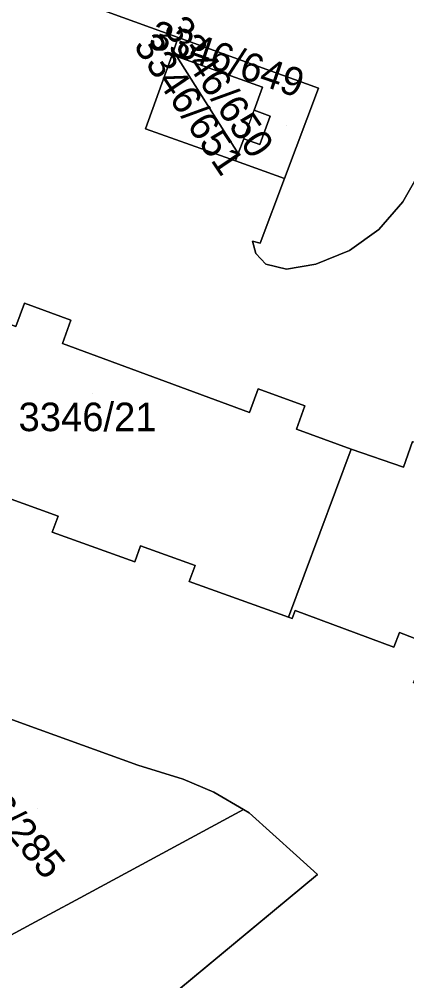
# Model space of a CAD drawing. Extents: x -262715 to -259381, y -1237238 to -1231182.
# Drawn here: x -262064.3 to -262037.1, y -1235596.7 to -1235529.3 of the extents above; entities that cross this region are included whole.
import ezdxf

# ---------------------------------------------------------------- set-up
doc = ezdxf.new("R2010")
doc.units = 0
for name, color, linetype in [('body_kn', 7, 'Continuous'), ('kladpar_druhypozemkov', 7, 'Continuous'), ('kladpar_hranice', 7, 'Continuous'), ('kladpar_parcelnecisla', 7, 'Continuous'), ('kladpar_plochy', 7, 'Continuous'), ('zappar_hrandruhpozemk', 7, 'Continuous')]:
    doc.layers.add(name, color=color, linetype=linetype)

msp = doc.modelspace()

# ---------------------------------------------------------------- linework, layer by layer
at = {"layer": 'body_kn'}
for p, q in [((-262053.14, -1235530.59), (-262053.14, -1235530.59)), ((-262053.58, -1235531.81), (-262053.58, -1235531.81)), ((-262053.58, -1235531.81), (-262053.58, -1235531.81)), ((-262053.24, -1235531.93), (-262053.24, -1235531.93)), ((-262053.24, -1235531.93), (-262053.24, -1235531.93)), ((-262047.25, -1235534.08), (-262047.25, -1235534.08)), ((-262043.31, -1235534.14), (-262043.31, -1235534.14)), ((-262047.83, -1235535.69), (-262047.83, -1235535.69)), ((-262046.71, -1235536.1), (-262046.71, -1235536.1)), ((-262055.44, -1235537.01), (-262055.44, -1235537.01)), ((-262048.56, -1235537.69), (-262048.56, -1235537.69)), ((-262048.56, -1235537.69), (-262048.56, -1235537.69)), ((-262047.43, -1235538.1), (-262047.43, -1235538.1)), ((-262048.94, -1235538.73), (-262048.94, -1235538.73)), ((-262048.94, -1235538.73), (-262048.94, -1235538.73)), ((-262049.13, -1235539.25), (-262049.13, -1235539.25)), ((-262045.69, -1235540.47), (-262045.69, -1235540.47)), ((-262037.42, -1235542.12), (-262037.42, -1235542.12)), ((-262039.09, -1235544.06), (-262039.09, -1235544.06)), ((-262047.94, -1235544.86), (-262047.94, -1235544.86)), ((-262047.4, -1235545.02), (-262047.4, -1235545.02)), ((-262047.71, -1235545.73), (-262047.71, -1235545.73)), ((-262041.14, -1235545.53), (-262041.14, -1235545.53)), ((-262047.02, -1235546.47), (-262047.02, -1235546.47)), ((-262043.51, -1235546.49), (-262043.51, -1235546.49)), ((-262045.57, -1235546.84), (-262045.57, -1235546.84)), ((-262063.92, -1235549.21), (-262063.92, -1235549.21)), ((-262060.66, -1235550.41), (-262060.66, -1235550.41)), ((-262061.26, -1235552.04), (-262061.26, -1235552.04)), ((-262047.55, -1235555.21), (-262047.55, -1235555.21)), ((-262044.28, -1235556.4), (-262044.28, -1235556.4)), ((-262048.15, -1235556.87), (-262048.15, -1235556.87)), ((-262044.87, -1235558.03), (-262044.87, -1235558.03)), ((-262041.02, -1235559.43), (-262041.02, -1235559.43)), ((-262041.02, -1235559.43), (-262041.02, -1235559.43)), ((-262037.36, -1235560.7), (-262037.36, -1235560.7)), ((-262061.56, -1235564.13), (-262061.56, -1235564.13)), ((-262061.97, -1235565.25), (-262061.97, -1235565.25)), ((-262055.78, -1235566.21), (-262055.78, -1235566.21)), ((-262056.19, -1235567.33), (-262056.19, -1235567.33)), ((-262051.97, -1235567.58), (-262051.97, -1235567.58)), ((-262052.38, -1235568.71), (-262052.38, -1235568.71)), ((-262044.95, -1235570.75), (-262044.95, -1235570.75)), ((-262045.42, -1235571.22), (-262045.42, -1235571.22)), ((-262045.16, -1235571.31), (-262045.16, -1235571.31)), ((-262037.64, -1235572.28), (-262037.64, -1235572.28)), ((-262038.05, -1235573.31), (-262038.05, -1235573.31)), ((-262062.88, -1235579.08), (-262062.88, -1235579.08)), ((-262055.97, -1235581.57), (-262055.97, -1235581.57)), ((-262052.81, -1235582.57), (-262052.81, -1235582.57)), ((-262050.66, -1235583.47), (-262050.66, -1235583.47)), ((-262048.57, -1235584.68), (-262048.57, -1235584.68)), ((-262048.17, -1235584.92), (-262048.17, -1235584.92)), ((-262044.86, -1235587.92), (-262044.86, -1235587.92)), ((-262056.56, -1235589), (-262056.56, -1235589)), ((-262043.39, -1235589.24), (-262043.39, -1235589.24)), ((-262060.33, -1235591.04), (-262060.33, -1235591.04)), ((-262063.46, -1235592.73), (-262063.46, -1235592.73))]:
    msp.add_line(p, q, dxfattribs=at)
at = {"layer": 'kladpar_druhypozemkov'}
for p, q in [((-262049.17, -1235534.43), (-262049.17, -1235534.43)), ((-262051.59, -1235535.81), (-262051.59, -1235535.81)), ((-262045.55, -1235536.77), (-262045.55, -1235536.77)), ((-262059.14, -1235555.51), (-262059.14, -1235555.51)), ((-262063, -1235584.62), (-262063, -1235584.62))]:
    msp.add_line(p, q, dxfattribs=at)
at = {"layer": 'kladpar_hranice'}
for p, q in [((-262053.24, -1235531.93), (-262048.94, -1235538.73)), ((-262048.94, -1235538.73), (-262053.24, -1235531.93))]:
    msp.add_line(p, q, dxfattribs=at)
for points in [[(-262036.74, -1235558.91), (-262037.36, -1235560.7), (-262041.02, -1235559.43), (-262044.87, -1235558.03), (-262044.28, -1235556.4), (-262047.55, -1235555.21), (-262048.15, -1235556.87), (-262061.26, -1235552.04), (-262060.66, -1235550.41), (-262063.92, -1235549.21), (-262064.52, -1235550.84), (-262068.37, -1235549.43), (-262068.8, -1235549.27), (-262071.96, -1235548.11), (-262075.13, -1235546.95), (-262079.77, -1235541.35), (-262082.32, -1235538.24), (-262080.99, -1235537.15), (-262083.22, -1235534.43), (-262084.55, -1235535.52), (-262093.34, -1235524.8)], [(-262036.38, -1235540.32), (-262037.42, -1235542.12), (-262039.09, -1235544.06), (-262041.14, -1235545.53), (-262043.51, -1235546.49), (-262045.57, -1235546.84), (-262047.02, -1235546.47), (-262047.71, -1235545.73), (-262047.94, -1235544.86), (-262047.4, -1235545.02), (-262045.69, -1235540.47), (-262043.31, -1235534.14), (-262053.14, -1235530.59), (-262061.16, -1235527.69)], [(-262061.16, -1235527.69), (-262053.14, -1235530.59), (-262053.58, -1235531.81), (-262055.44, -1235537.01), (-262049.13, -1235539.25), (-262045.69, -1235540.47), (-262047.4, -1235545.02), (-262047.94, -1235544.86), (-262047.71, -1235545.73), (-262047.02, -1235546.47), (-262045.57, -1235546.84), (-262043.51, -1235546.49), (-262041.14, -1235545.53), (-262039.09, -1235544.06), (-262037.42, -1235542.12), (-262036.38, -1235540.32)], [(-262053.58, -1235531.81), (-262053.14, -1235530.59), (-262043.31, -1235534.14), (-262045.69, -1235540.47), (-262049.13, -1235539.25), (-262048.94, -1235538.73), (-262048.56, -1235537.69), (-262047.43, -1235538.1), (-262046.71, -1235536.1), (-262047.83, -1235535.69), (-262047.25, -1235534.08), (-262053.24, -1235531.93), (-262053.58, -1235531.81)], [(-262048.94, -1235538.73), (-262049.13, -1235539.25), (-262055.44, -1235537.01), (-262053.58, -1235531.81), (-262053.24, -1235531.93)], [(-262053.24, -1235531.93), (-262047.25, -1235534.08), (-262047.83, -1235535.69), (-262046.71, -1235536.1), (-262047.43, -1235538.1), (-262048.56, -1235537.69), (-262048.94, -1235538.73)], [(-262064.76, -1235647.22), (-262084.47, -1235623.29), (-262043.39, -1235589.24), (-262044.86, -1235587.92), (-262048.17, -1235584.92), (-262048.57, -1235584.68), (-262050.66, -1235583.47), (-262052.81, -1235582.57), (-262055.97, -1235581.57), (-262062.88, -1235579.08), (-262069.28, -1235576.78), (-262073.06, -1235575.42), (-262074.66, -1235574.84), (-262078.51, -1235573.45), (-262079.78, -1235573.3), (-262082.31, -1235573.01), (-262087.03, -1235570), (-262093.18, -1235566.08), (-262095.75, -1235564.44), (-262098.49, -1235561.22), (-262105.88, -1235552.54), (-262106.61, -1235551.65), (-262120.82, -1235534.36)], [(-262068.37, -1235549.43), (-262064.52, -1235550.84), (-262063.92, -1235549.21), (-262060.66, -1235550.41), (-262061.26, -1235552.04), (-262048.15, -1235556.87), (-262047.55, -1235555.21), (-262044.28, -1235556.4), (-262044.87, -1235558.03), (-262041.02, -1235559.43), (-262045.42, -1235571.22), (-262052.38, -1235568.71), (-262051.97, -1235567.58), (-262055.78, -1235566.21), (-262056.19, -1235567.33), (-262061.97, -1235565.25), (-262061.56, -1235564.13), (-262065.37, -1235562.76), (-262065.77, -1235563.88), (-262072.71, -1235561.38), (-262068.37, -1235549.43)], [(-262041.02, -1235559.43), (-262037.36, -1235560.7), (-262036.74, -1235558.91), (-262030.93, -1235560.93), (-262030.35, -1235559.28), (-262021.39, -1235562.56), (-262027.45, -1235579.11), (-262036.67, -1235575.82), (-262035.59, -1235573.09), (-262037.64, -1235572.28), (-262038.05, -1235573.31), (-262044.95, -1235570.75), (-262045.16, -1235571.31), (-262045.42, -1235571.22), (-262041.02, -1235559.43)], [(-262065.37, -1235562.76), (-262061.56, -1235564.13), (-262061.97, -1235565.25), (-262056.19, -1235567.33), (-262055.78, -1235566.21), (-262051.97, -1235567.58), (-262052.38, -1235568.71), (-262045.42, -1235571.22), (-262045.16, -1235571.31), (-262044.95, -1235570.75), (-262038.05, -1235573.31), (-262037.64, -1235572.28), (-262035.59, -1235573.09)], [(-262073, -1235584.14), (-262072.04, -1235583.86), (-262070.96, -1235583.06), (-262070.17, -1235582.01), (-262070.12, -1235581.93), (-262069.69, -1235580.83), (-262069.61, -1235579.25), (-262069.92, -1235578.01), (-262070.55, -1235576.95), (-262071.65, -1235576.13), (-262073.06, -1235575.42), (-262069.28, -1235576.78), (-262062.88, -1235579.08), (-262055.97, -1235581.57), (-262052.81, -1235582.57), (-262050.66, -1235583.47), (-262048.57, -1235584.68), (-262056.56, -1235589), (-262060.33, -1235591.04), (-262063.46, -1235592.73), (-262066.57, -1235594.41), (-262073, -1235584.14)], [(-262076.4, -1235599.72), (-262074.92, -1235598.92), (-262073.23, -1235598.01), (-262070.44, -1235596.5), (-262066.57, -1235594.41), (-262063.46, -1235592.73), (-262060.33, -1235591.04), (-262056.56, -1235589), (-262048.57, -1235584.68), (-262048.17, -1235584.92), (-262044.86, -1235587.92), (-262043.39, -1235589.24), (-262084.47, -1235623.29), (-262095.4, -1235610.02), (-262089.23, -1235606.66), (-262082.84, -1235603.2), (-262079.67, -1235601.49), (-262076.4, -1235599.72)]]:
    msp.add_lwpolyline(points, dxfattribs=at)
at = {"layer": 'kladpar_plochy'}
for p, q in [((-262061.16, -1235527.69), (-262053.14, -1235530.59)), ((-262053.14, -1235530.59), (-262053.58, -1235531.81)), ((-262053.58, -1235531.81), (-262055.44, -1235537.01)), ((-262055.44, -1235537.01), (-262049.13, -1235539.25)), ((-262049.13, -1235539.25), (-262045.69, -1235540.47)), ((-262045.69, -1235540.47), (-262047.4, -1235545.02)), ((-262037.42, -1235542.12), (-262036.38, -1235540.32)), ((-262039.09, -1235544.06), (-262037.42, -1235542.12)), ((-262041.14, -1235545.53), (-262039.09, -1235544.06)), ((-262047.4, -1235545.02), (-262047.94, -1235544.86)), ((-262047.94, -1235544.86), (-262047.71, -1235545.73)), ((-262047.71, -1235545.73), (-262047.02, -1235546.47)), ((-262043.51, -1235546.49), (-262041.14, -1235545.53)), ((-262047.02, -1235546.47), (-262045.57, -1235546.84)), ((-262045.57, -1235546.84), (-262043.51, -1235546.49)), ((-262063.92, -1235549.21), (-262064.52, -1235550.84)), ((-262060.66, -1235550.41), (-262063.92, -1235549.21)), ((-262061.26, -1235552.04), (-262060.66, -1235550.41)), ((-262048.15, -1235556.87), (-262061.26, -1235552.04)), ((-262047.55, -1235555.21), (-262048.15, -1235556.87)), ((-262044.28, -1235556.4), (-262047.55, -1235555.21)), ((-262044.87, -1235558.03), (-262044.28, -1235556.4)), ((-262041.02, -1235559.43), (-262044.87, -1235558.03)), ((-262036.74, -1235558.91), (-262037.36, -1235560.7)), ((-262037.36, -1235560.7), (-262041.02, -1235559.43)), ((-262065.37, -1235562.76), (-262061.56, -1235564.13)), ((-262061.56, -1235564.13), (-262061.97, -1235565.25)), ((-262061.97, -1235565.25), (-262056.19, -1235567.33)), ((-262056.19, -1235567.33), (-262055.78, -1235566.21)), ((-262055.78, -1235566.21), (-262051.97, -1235567.58)), ((-262051.97, -1235567.58), (-262052.38, -1235568.71)), ((-262052.38, -1235568.71), (-262045.42, -1235571.22)), ((-262045.16, -1235571.31), (-262044.95, -1235570.75)), ((-262044.95, -1235570.75), (-262038.05, -1235573.31)), ((-262045.42, -1235571.22), (-262045.16, -1235571.31)), ((-262038.05, -1235573.31), (-262037.64, -1235572.28)), ((-262037.64, -1235572.28), (-262035.59, -1235573.09)), ((-262062.88, -1235579.08), (-262069.28, -1235576.78)), ((-262055.97, -1235581.57), (-262062.88, -1235579.08)), ((-262052.81, -1235582.57), (-262055.97, -1235581.57)), ((-262050.66, -1235583.47), (-262052.81, -1235582.57)), ((-262048.57, -1235584.68), (-262050.66, -1235583.47)), ((-262048.17, -1235584.92), (-262048.57, -1235584.68)), ((-262044.86, -1235587.92), (-262048.17, -1235584.92)), ((-262043.39, -1235589.24), (-262044.86, -1235587.92)), ((-262084.47, -1235623.29), (-262043.39, -1235589.24))]:
    msp.add_line(p, q, dxfattribs=at)
msp.add_lwpolyline([(-262036.38, -1235540.32), (-262037.42, -1235542.12), (-262039.09, -1235544.06), (-262041.14, -1235545.53), (-262043.51, -1235546.49), (-262045.57, -1235546.84), (-262047.02, -1235546.47), (-262047.71, -1235545.73), (-262047.94, -1235544.86), (-262047.4, -1235545.02), (-262045.69, -1235540.47), (-262043.31, -1235534.14), (-262053.14, -1235530.59), (-262061.16, -1235527.69)], dxfattribs=at)
for points in [[(-262053.58, -1235531.81), (-262053.14, -1235530.59), (-262043.31, -1235534.14), (-262045.69, -1235540.47), (-262049.13, -1235539.25), (-262048.94, -1235538.73), (-262048.56, -1235537.69), (-262047.43, -1235538.1), (-262046.71, -1235536.1), (-262047.83, -1235535.69), (-262047.25, -1235534.08), (-262053.24, -1235531.93)], [(-262053.24, -1235531.93), (-262048.94, -1235538.73), (-262049.13, -1235539.25), (-262055.44, -1235537.01), (-262053.58, -1235531.81)], [(-262048.94, -1235538.73), (-262053.24, -1235531.93), (-262047.25, -1235534.08), (-262047.83, -1235535.69), (-262046.71, -1235536.1), (-262047.43, -1235538.1), (-262048.56, -1235537.69)], [(-262068.37, -1235549.43), (-262064.52, -1235550.84), (-262063.92, -1235549.21), (-262060.66, -1235550.41), (-262061.26, -1235552.04), (-262048.15, -1235556.87), (-262047.55, -1235555.21), (-262044.28, -1235556.4), (-262044.87, -1235558.03), (-262041.02, -1235559.43), (-262045.42, -1235571.22), (-262052.38, -1235568.71), (-262051.97, -1235567.58), (-262055.78, -1235566.21), (-262056.19, -1235567.33), (-262061.97, -1235565.25), (-262061.56, -1235564.13), (-262065.37, -1235562.76), (-262065.77, -1235563.88), (-262072.71, -1235561.38)], [(-262041.02, -1235559.43), (-262037.36, -1235560.7), (-262036.74, -1235558.91), (-262030.93, -1235560.93), (-262030.35, -1235559.28), (-262021.39, -1235562.56), (-262027.45, -1235579.11), (-262036.67, -1235575.82), (-262035.59, -1235573.09), (-262037.64, -1235572.28), (-262038.05, -1235573.31), (-262044.95, -1235570.75), (-262045.16, -1235571.31), (-262045.42, -1235571.22)], [(-262073, -1235584.14), (-262072.04, -1235583.86), (-262070.96, -1235583.06), (-262070.17, -1235582.01), (-262070.12, -1235581.93), (-262069.69, -1235580.83), (-262069.61, -1235579.25), (-262069.92, -1235578.01), (-262070.55, -1235576.95), (-262071.65, -1235576.13), (-262073.06, -1235575.42), (-262069.28, -1235576.78), (-262062.88, -1235579.08), (-262055.97, -1235581.57), (-262052.81, -1235582.57), (-262050.66, -1235583.47), (-262048.57, -1235584.68), (-262056.56, -1235589), (-262060.33, -1235591.04), (-262063.46, -1235592.73), (-262066.57, -1235594.41)], [(-262076.4, -1235599.72), (-262074.92, -1235598.92), (-262073.23, -1235598.01), (-262070.44, -1235596.5), (-262066.57, -1235594.41), (-262063.46, -1235592.73), (-262060.33, -1235591.04), (-262056.56, -1235589), (-262048.57, -1235584.68), (-262048.17, -1235584.92), (-262044.86, -1235587.92), (-262043.39, -1235589.24), (-262084.47, -1235623.29), (-262095.4, -1235610.02), (-262089.23, -1235606.66), (-262082.84, -1235603.2), (-262079.67, -1235601.49)]]:
    msp.add_lwpolyline(points, close=True, dxfattribs=at)
at = {"layer": 'zappar_hrandruhpozemk'}
msp.add_line((-262048.56, -1235537.69), (-262047.83, -1235535.69), dxfattribs=at)

# ---------------------------------------------------------------- texts
at = {"layer": 'kladpar_parcelnecisla'}
for s, rotation, p in [('3346/649', 341, (-262055.318, -1235531.212)), ('3346/650', 304, (-262054.241, -1235529.972)), ('3346/651', 304, (-262056.324, -1235531.178)), ('3346/285', 310, (-262069.609, -1235581.165))]:
    msp.add_text(s, height=2, rotation=rotation, dxfattribs=at).set_placement(p)
msp.add_text('3346/21', height=2, dxfattribs=at).set_placement((-262064.333, -1235558.18))

doc.saveas('drawing.dxf')
